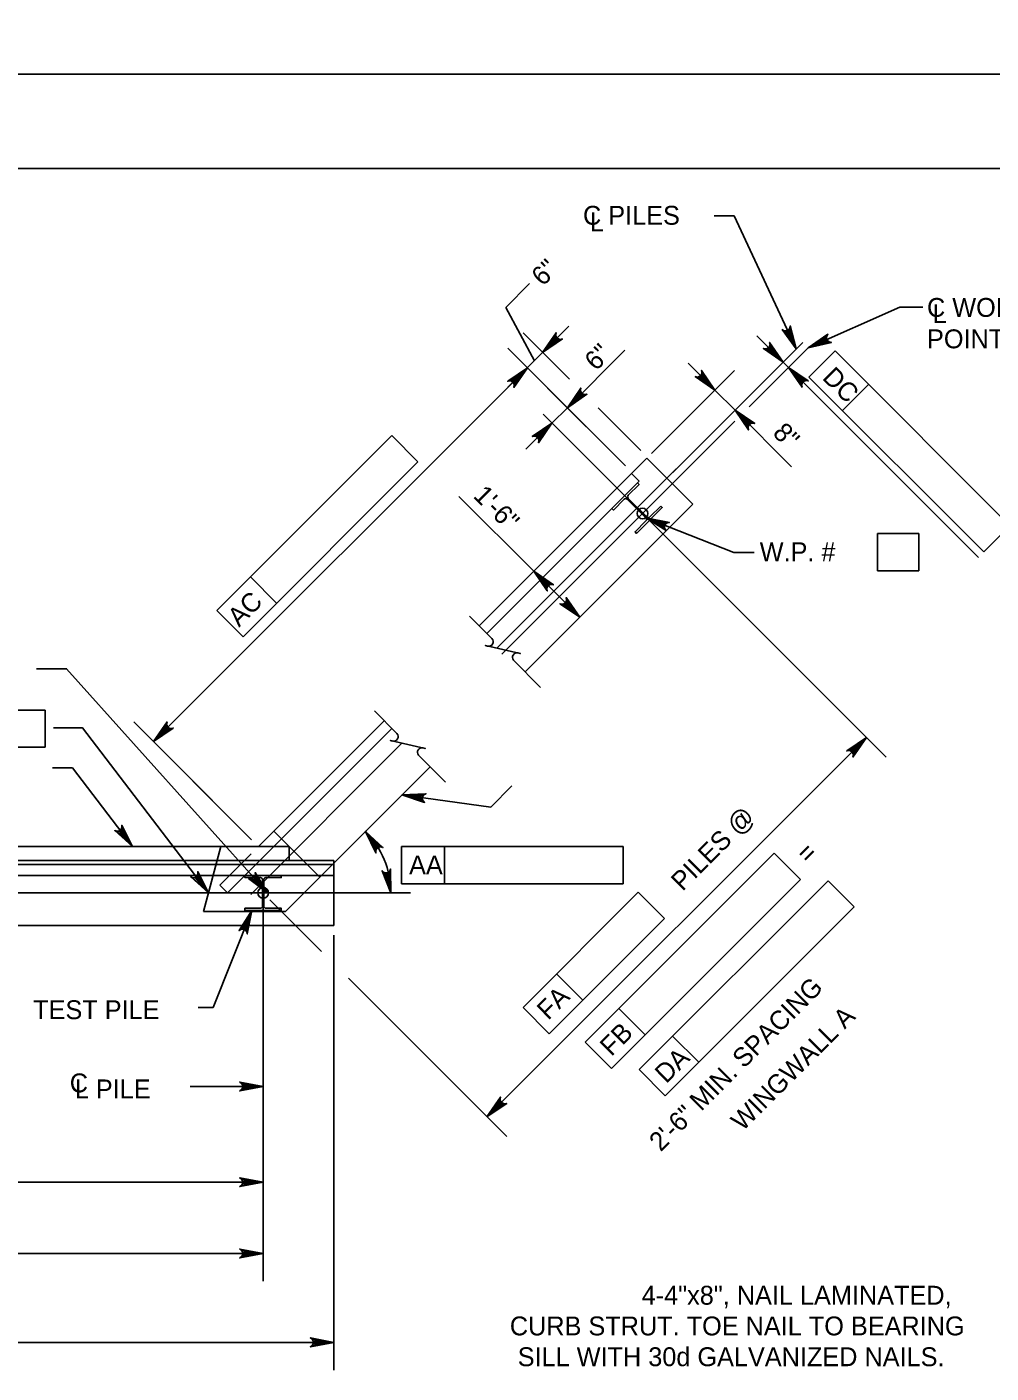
# Model space of a CAD drawing. Extents: x 638304 to 640306, y 296653 to 298435.
# Drawn here: x 639693.3 to 639846.4, y 297041.2 to 297255 of the extents above; entities that cross this region are included whole.
import ezdxf

# ---------------------------------------------------------------- set-up
doc = ezdxf.new("R2010")
doc.units = 0
for name, color, linetype in [('2', 7, 'Continuous'), ('3', 7, 'Continuous'), ('Level 2', 7, 'Continuous'), ('Level 3', 7, 'Continuous'), ('Level 4', 7, 'Continuous'), ('Level 5', 7, 'Continuous'), ('Level 52', 7, 'Continuous'), ('Level 8', 7, 'Continuous'), ('PLT-BNDY', 7, 'Continuous')]:
    doc.layers.add(name, color=color, linetype=linetype)

# ---------------------------------------------------------------- blocks, each defined once
blk = doc.blocks.new('HPILE')
at = {"layer": '3'}
for p, q in [((-0.12, -2.66), (-0.12, 2.66)), ((0.12, 2.66), (0.12, -2.66)), ((-3.67, -3.1), (-0.56, -3.1))]:
    blk.add_line(p, q, dxfattribs=at)
for points in [[(-0.56, 3.1), (-3.67, 3.1), (-3.67, 3.54), (3.67, 3.54), (3.67, 3.1), (0.56, 3.1)], [(0.56, -3.1), (3.67, -3.1), (3.67, -3.54), (-3.67, -3.54), (-3.67, -3.1)]]:
    blk.add_lwpolyline(points, dxfattribs=at)
for centre, start, end in [((-0.56, 2.66), 0, 90), ((0.56, 2.66), 90, 180), ((-0.56, -2.66), 270, 0), ((0.56, -2.66), 180, 270)]:
    blk.add_arc(centre, 0.438, start, end, dxfattribs=at)

msp = doc.modelspace()

# ---------------------------------------------------------------- linework, layer by layer
at = {"layer": '2'}
msp.add_line((639316.46, 297232.46), (640102.46, 297232.46), dxfattribs=at)
at = {"layer": 'Level 2'}
for p, q in [((639765.1, 297159.83), (639791.72, 297186.45)), ((639791.72, 297186.45), (639799.01, 297179.16)), ((639772.39, 297152.54), (639799.01, 297179.16)), ((639730.06, 297124.79), (639750.02, 297144.75)), ((639734.33, 297114.48), (639757.31, 297137.46)), ((639732.49, 297127.23), (639739.78, 297119.93)), ((639730.06, 297124.79), (639483.96, 297124.79)), ((639724.08, 297124.79), (639721.33, 297114.48)), ((639742.02, 297112.27), (639742.02, 297122.17)), ((639725.12, 297117.43), (639723.91, 297118.64)), ((639734.33, 297114.48), (639721.33, 297114.48)), ((639742.02, 297112.27), (639473.15, 297112.27))]:
    msp.add_line(p, q, dxfattribs=at)
at = {"layer": 'Level 3'}
for p, q in [((639766.32, 297158.62), (639790.5, 297182.81)), ((639789.29, 297184.02), (639790.5, 297182.81)), ((639725.12, 297117.43), (639751.23, 297143.54)), ((639734.93, 297124.79), (639730.06, 297124.79)), ((639734.93, 297122.58), (639734.93, 297124.79)), ((639742.02, 297122.58), (639473.15, 297122.58)), ((639728.91, 297123.65), (639723.91, 297118.64)), ((639742.02, 297122.17), (639742.02, 297122.58)), ((639473.15, 297121.93), (639742.02, 297121.93)), ((639473.15, 297120.21), (639742.02, 297120.21))]:
    msp.add_line(p, q, dxfattribs=at)
at = {"layer": 'Level 4'}
for p, q in [((639805.61, 297224.94), (639802.4, 297224.94)), ((639769.31, 297210.41), (639773.1, 297214.2)), ((639773.87, 297201.94), (639769.31, 297210.41)), ((639831.91, 297210.43), (639835.53, 297210.43)), ((639779.44, 297199), (639772.06, 297206.38)), ((639775.18, 297203.26), (639779.35, 297207.43)), ((639813.36, 297201.74), (639809.19, 297205.9)), ((639788.34, 297185.24), (639769.63, 297203.95)), ((639779.1, 297194.48), (639788.24, 297203.62)), ((639795.83, 297184.21), (639816.49, 297204.86)), ((639807.98, 297194.62), (639817.36, 297203.99)), ((639821.61, 297203.52), (639817.44, 297199.35)), ((639821.61, 297203.52), (639849.39, 297175.74)), ((639770.32, 297198.4), (639775.18, 297203.26)), ((639802.54, 297197.28), (639798.29, 297201.54)), ((639813.36, 297201.74), (639814.23, 297200.87)), ((639713.39, 297141.47), (639772.75, 297200.83)), ((639792.48, 297187.22), (639805.67, 297200.41)), ((639814.23, 297200.87), (639844.38, 297170.72)), ((639817.44, 297199.35), (639845.23, 297171.57)), ((639770.67, 297198.75), (639768.58, 297196.66)), ((639788.34, 297185.24), (639775.97, 297197.61)), ((639805.73, 297194.1), (639802.55, 297197.28)), ((639826.94, 297198.19), (639822.78, 297194.02)), ((639775.27, 297193.45), (639802.7, 297166.02)), ((639779.1, 297194.48), (639776.66, 297192.05)), ((639790.77, 297187.67), (639783.98, 297194.47)), ((639805.73, 297194.1), (639814.71, 297185.11)), ((639776.66, 297192.05), (639772.49, 297187.88)), ((639796.7, 297183.34), (639805.69, 297192.33)), ((639723.43, 297162.28), (639751.21, 297190.06)), ((639751.21, 297190.06), (639755.38, 297185.89)), ((639727.6, 297158.11), (639755.38, 297185.89)), ((639767.92, 297156.29), (639796.4, 297184.77)), ((639768.72, 297155.35), (639797.19, 297183.83)), ((639773.77, 297168.5), (639761.88, 297180.39)), ((639849.39, 297175.74), (639845.23, 297171.57)), ((639828.35, 297168.6), (639828.35, 297174.49)), ((639828.35, 297174.49), (639834.93, 297174.49)), ((639834.93, 297168.6), (639834.93, 297174.49)), ((639774.36, 297169.1), (639776.89, 297171.63)), ((639728.76, 297167.61), (639732.93, 297163.44)), ((639781.06, 297161.21), (639773.77, 297168.5)), ((639834.93, 297168.6), (639828.35, 297168.6)), ((639802.7, 297166.02), (639829.72, 297139)), ((639781.66, 297161.8), (639784.19, 297164.33)), ((639723.43, 297162.28), (639727.6, 297158.11)), ((639655.04, 297146.46), (639696.17, 297146.46)), ((639696.17, 297146.46), (639696.17, 297140.56)), ((639728.97, 297125.88), (639710.26, 297144.59)), ((639766.34, 297081.87), (639826.59, 297142.12)), ((639696.17, 297140.56), (639655.04, 297140.56)), ((639728.82, 297117.19), (639752.84, 297141.21)), ((639728.97, 297125.88), (639716.61, 297138.25)), ((639752.76, 297124.79), (639787.99, 297124.79)), ((639752.76, 297118.89), (639752.76, 297124.79)), ((639759.59, 297118.89), (639759.59, 297124.79)), ((639787.99, 297124.79), (639787.99, 297118.89)), ((639781.93, 297093.74), (639811.94, 297123.75)), ((639811.94, 297123.75), (639816.11, 297119.58)), ((639787.99, 297118.89), (639752.76, 297118.89)), ((639786.1, 297089.57), (639816.11, 297119.58)), ((639790.49, 297089.36), (639820.5, 297119.37)), ((639820.5, 297119.37), (639824.66, 297115.2)), ((639754.22, 297117.43), (639459.61, 297117.43)), ((639730.79, 297115.89), (639730.79, 297055.75)), ((639731.87, 297116.34), (639740.08, 297108.13)), ((639772.06, 297099.22), (639790.37, 297117.53)), ((639790.37, 297117.53), (639794.53, 297113.36)), ((639794.66, 297085.19), (639824.66, 297115.2)), ((639776.23, 297095.05), (639794.53, 297113.36)), ((639742.02, 297110.73), (639742.02, 297041.63)), ((639744.34, 297103.87), (639769.47, 297078.75)), ((639777.4, 297104.56), (639781.57, 297100.39)), ((639722.86, 297099.22), (639720.48, 297099.22)), ((639772.06, 297099.22), (639776.23, 297095.05)), ((639787.27, 297099.08), (639791.44, 297094.91)), ((639795.82, 297094.7), (639799.99, 297090.53)), ((639781.93, 297093.74), (639786.1, 297089.57)), ((639790.49, 297089.36), (639794.66, 297085.19)), ((639730.79, 297086.68), (639719.2, 297086.68)), ((639483.23, 297071.48), (639730.79, 297071.48)), ((639611.04, 297060.17), (639730.79, 297060.17)), ((639742.02, 297046.05), (639473.15, 297046.05))]:
    msp.add_line(p, q, dxfattribs=at)
for points in [[(639815.44, 297203.81), (639805.61, 297224.94)], [(639817.36, 297203.99), (639831.91, 297210.43)], [(639775.18, 297203.26), (639777.32, 297206.38), (639777.26, 297206.04), (639777.33, 297205.76), (639777.48, 297205.55), (639777.68, 297205.41), (639777.97, 297205.33), (639778.31, 297205.4), (639775.18, 297203.26), (639777.97, 297205.33), (639777.68, 297205.41), (639775.18, 297203.26), (639777.48, 297205.55), (639777.33, 297205.76), (639775.18, 297203.26), (639777.26, 297206.04)], [(639815.44, 297203.81), (639813.23, 297206.89), (639813.54, 297206.71), (639813.82, 297206.68), (639814.07, 297206.75), (639814.28, 297206.89), (639814.44, 297207.13), (639814.5, 297207.48), (639815.44, 297203.81), (639814.44, 297207.13), (639814.28, 297206.89), (639815.44, 297203.81), (639814.07, 297206.75), (639813.82, 297206.68), (639815.44, 297203.81), (639813.54, 297206.71)], [(639817.36, 297203.99), (639820.48, 297206.14), (639820.3, 297205.84), (639820.26, 297205.55), (639820.32, 297205.31), (639820.46, 297205.09), (639820.7, 297204.93), (639821.04, 297204.86), (639817.36, 297203.99), (639820.7, 297204.93), (639820.46, 297205.09), (639817.36, 297203.99), (639820.32, 297205.31), (639820.26, 297205.55), (639817.36, 297203.99), (639820.3, 297205.84)], [(639813.36, 297201.74), (639810.24, 297203.87), (639810.58, 297203.81), (639810.86, 297203.88), (639811.07, 297204.03), (639811.22, 297204.23), (639811.29, 297204.52), (639811.23, 297204.86), (639813.36, 297201.74), (639811.29, 297204.52), (639811.22, 297204.23), (639813.36, 297201.74), (639811.07, 297204.03), (639810.86, 297203.88), (639813.36, 297201.74), (639810.58, 297203.81)], [(639772.75, 297200.83), (639770.61, 297197.7), (639770.68, 297198.05), (639770.6, 297198.33), (639770.46, 297198.54), (639770.25, 297198.68), (639769.97, 297198.75), (639769.63, 297198.69), (639772.75, 297200.83), (639769.97, 297198.75), (639770.25, 297198.68), (639772.75, 297200.83), (639770.46, 297198.54), (639770.6, 297198.33), (639772.75, 297200.83), (639770.68, 297198.05)], [(639802.54, 297197.28), (639799.42, 297199.42), (639799.76, 297199.35), (639800.04, 297199.43), (639800.25, 297199.57), (639800.4, 297199.78), (639800.47, 297200.06), (639800.41, 297200.4), (639802.54, 297197.28), (639800.47, 297200.06), (639800.4, 297199.78), (639802.54, 297197.28), (639800.25, 297199.57), (639800.04, 297199.43), (639802.54, 297197.28), (639799.76, 297199.35)], [(639814.23, 297200.87), (639817.36, 297198.73), (639817.01, 297198.79), (639816.73, 297198.72), (639816.52, 297198.57), (639816.38, 297198.37), (639816.31, 297198.09), (639816.37, 297197.74), (639814.23, 297200.87), (639816.31, 297198.09), (639816.38, 297198.37), (639814.23, 297200.87), (639816.52, 297198.57), (639816.73, 297198.72), (639814.23, 297200.87), (639817.01, 297198.79)], [(639779.1, 297194.48), (639781.24, 297197.61), (639781.17, 297197.27), (639781.25, 297196.98), (639781.39, 297196.78), (639781.6, 297196.63), (639781.88, 297196.56), (639782.22, 297196.62), (639779.1, 297194.48), (639781.88, 297196.56), (639781.6, 297196.63), (639779.1, 297194.48), (639781.39, 297196.78), (639781.25, 297196.98), (639779.1, 297194.48), (639781.17, 297197.27)], [(639805.73, 297194.1), (639808.85, 297191.96), (639808.51, 297192.02), (639808.23, 297191.95), (639808.02, 297191.81), (639807.88, 297191.6), (639807.8, 297191.32), (639807.87, 297190.97), (639805.73, 297194.1), (639807.8, 297191.32), (639807.88, 297191.6), (639805.73, 297194.1), (639808.02, 297191.81), (639808.23, 297191.95), (639805.73, 297194.1), (639808.51, 297192.02)], [(639776.66, 297192.05), (639774.53, 297188.93), (639774.59, 297189.27), (639774.52, 297189.55), (639774.37, 297189.76), (639774.17, 297189.9), (639773.88, 297189.98), (639773.54, 297189.91), (639776.66, 297192.05), (639773.88, 297189.98), (639774.17, 297189.9), (639776.66, 297192.05), (639774.37, 297189.76), (639774.52, 297189.55), (639776.66, 297192.05), (639774.59, 297189.27)], [(639791.58, 297177), (639805.55, 297171.49), (639808.77, 297171.49)], [(639773.77, 297168.5), (639776.89, 297166.36), (639776.55, 297166.43), (639776.27, 297166.35), (639776.06, 297166.21), (639775.91, 297166), (639775.84, 297165.72), (639775.9, 297165.38), (639773.77, 297168.5), (639775.84, 297165.72), (639775.91, 297166), (639773.77, 297168.5), (639776.06, 297166.21), (639776.27, 297166.35), (639773.77, 297168.5), (639776.55, 297166.43)], [(639781.06, 297161.21), (639777.93, 297163.34), (639778.28, 297163.28), (639778.56, 297163.35), (639778.76, 297163.5), (639778.91, 297163.71), (639778.98, 297163.99), (639778.92, 297164.33), (639781.06, 297161.21), (639778.98, 297163.99), (639778.91, 297163.71), (639781.06, 297161.21), (639778.76, 297163.5), (639778.56, 297163.35), (639781.06, 297161.21), (639778.28, 297163.28)], [(639731.49, 297117.43), (639699.58, 297153.04), (639694.82, 297153.04)], [(639713.39, 297141.47), (639715.53, 297144.59), (639715.46, 297144.25), (639715.54, 297143.96), (639715.68, 297143.76), (639715.89, 297143.61), (639716.17, 297143.54), (639716.51, 297143.6), (639713.39, 297141.47), (639716.17, 297143.54), (639715.89, 297143.61), (639713.39, 297141.47), (639715.68, 297143.76), (639715.54, 297143.96), (639713.39, 297141.47), (639715.46, 297144.25)], [(639722.11, 297117.43), (639702.13, 297143.62), (639697.52, 297143.62)], [(639826.59, 297142.12), (639824.46, 297139), (639824.52, 297139.34), (639824.45, 297139.62), (639824.3, 297139.83), (639824.09, 297139.97), (639823.81, 297140.05), (639823.47, 297139.98), (639826.59, 297142.12), (639823.81, 297140.05), (639824.09, 297139.97), (639826.59, 297142.12), (639824.3, 297139.83), (639824.45, 297139.62), (639826.59, 297142.12), (639824.52, 297139.34)], [(639710.05, 297124.79), (639700.5, 297137.31), (639697.33, 297137.31)], [(639752.84, 297132.99), (639766.96, 297131.06), (639770.31, 297134.41)], [(639747.04, 297127.19), (639749.82, 297124.62), (639749.49, 297124.73), (639749.21, 297124.71), (639748.98, 297124.59), (639748.81, 297124.41), (639748.7, 297124.14), (639748.71, 297123.79), (639747.04, 297127.19), (639748.7, 297124.14), (639748.81, 297124.41), (639747.04, 297127.19), (639748.98, 297124.59), (639749.21, 297124.71), (639747.04, 297127.19), (639749.49, 297124.73)], [(639722.11, 297117.43), (639719.3, 297119.96), (639719.63, 297119.85), (639719.92, 297119.89), (639720.15, 297120), (639720.32, 297120.19), (639720.43, 297120.46), (639720.41, 297120.81), (639722.11, 297117.43), (639720.43, 297120.46), (639720.32, 297120.19), (639722.11, 297117.43), (639720.15, 297120), (639719.92, 297119.89), (639722.11, 297117.43), (639719.63, 297119.85)], [(639731.49, 297117.43), (639728.49, 297119.73), (639728.83, 297119.65), (639729.11, 297119.71), (639729.33, 297119.84), (639729.48, 297120.04), (639729.57, 297120.32), (639729.53, 297120.66), (639731.49, 297117.43), (639729.57, 297120.32), (639729.48, 297120.04), (639731.49, 297117.43), (639729.33, 297119.84), (639729.11, 297119.71), (639731.49, 297117.43), (639728.83, 297119.65)], [(639751.08, 297117.43), (639749.67, 297120.94), (639749.92, 297120.7), (639750.19, 297120.6), (639750.44, 297120.61), (639750.68, 297120.7), (639750.9, 297120.89), (639751.04, 297121.21), (639751.08, 297117.43), (639750.9, 297120.89), (639750.68, 297120.7), (639751.08, 297117.43), (639750.44, 297120.61), (639750.19, 297120.6), (639751.08, 297117.43), (639749.92, 297120.7)], [(639729, 297114.65), (639722.86, 297099.22)], [(639729, 297114.65), (639728.27, 297110.93), (639728.19, 297111.27), (639728.01, 297111.5), (639727.8, 297111.63), (639727.55, 297111.69), (639727.26, 297111.64), (639726.97, 297111.45), (639729, 297114.65), (639727.26, 297111.64), (639727.55, 297111.69), (639729, 297114.65), (639727.8, 297111.63), (639728.01, 297111.5), (639729, 297114.65), (639728.19, 297111.27)], [(639730.79, 297086.68), (639727.07, 297085.99), (639727.35, 297086.19), (639727.5, 297086.43), (639727.54, 297086.68), (639727.5, 297086.93), (639727.35, 297087.18), (639727.07, 297087.38), (639730.79, 297086.68), (639727.35, 297087.18), (639727.5, 297086.93), (639730.79, 297086.68), (639727.54, 297086.68), (639727.5, 297086.43), (639730.79, 297086.68), (639727.35, 297086.19)], [(639766.34, 297081.87), (639768.48, 297085), (639768.42, 297084.65), (639768.49, 297084.37), (639768.64, 297084.16), (639768.84, 297084.02), (639769.12, 297083.95), (639769.47, 297084.01), (639766.34, 297081.87), (639769.12, 297083.95), (639768.84, 297084.02), (639766.34, 297081.87), (639768.64, 297084.16), (639768.49, 297084.37), (639766.34, 297081.87), (639768.42, 297084.65)], [(639730.79, 297071.48), (639727.07, 297070.78), (639727.35, 297070.98), (639727.5, 297071.23), (639727.54, 297071.48), (639727.5, 297071.73), (639727.35, 297071.98), (639727.07, 297072.18), (639730.79, 297071.48), (639727.35, 297071.98), (639727.5, 297071.73), (639730.79, 297071.48), (639727.54, 297071.48), (639727.5, 297071.23), (639730.79, 297071.48), (639727.35, 297070.98)], [(639730.79, 297060.17), (639727.07, 297059.47), (639727.35, 297059.67), (639727.5, 297059.92), (639727.54, 297060.17), (639727.5, 297060.42), (639727.35, 297060.67), (639727.07, 297060.87), (639730.79, 297060.17), (639727.35, 297060.67), (639727.5, 297060.42), (639730.79, 297060.17), (639727.54, 297060.17), (639727.5, 297059.92), (639730.79, 297060.17), (639727.35, 297059.67)], [(639742.02, 297046.05), (639738.3, 297045.35), (639738.59, 297045.55), (639738.73, 297045.8), (639738.78, 297046.05), (639738.73, 297046.3), (639738.59, 297046.55), (639738.3, 297046.75), (639742.02, 297046.05), (639738.59, 297046.55), (639738.73, 297046.3), (639742.02, 297046.05), (639738.78, 297046.05), (639738.73, 297045.8), (639742.02, 297046.05), (639738.59, 297045.55)]]:
    msp.add_lwpolyline(points, dxfattribs=at)
for points in [[(639776.92, 297205.69), (639777.61, 297205), (639775.18, 297203.26)], [(639815.44, 297203.81), (639814.42, 297206.58), (639813.97, 297206.38)], [(639811.63, 297204.17), (639810.93, 297203.47), (639813.36, 297201.74)], [(639817.36, 297203.99), (639820.15, 297204.96), (639819.95, 297205.41)], [(639770.32, 297199.09), (639771.01, 297198.4), (639772.75, 297200.83)], [(639800.81, 297199.71), (639800.11, 297199.02), (639802.55, 297197.28)], [(639816.66, 297199.13), (639815.97, 297198.44), (639814.23, 297200.87)], [(639780.83, 297196.92), (639781.53, 297196.22), (639779.1, 297194.48)], [(639808.16, 297192.36), (639807.46, 297191.67), (639805.73, 297194.1)], [(639774.23, 297190.32), (639774.93, 297189.62), (639776.66, 297192.05)], [(639776.2, 297166.76), (639775.5, 297166.07), (639773.77, 297168.5)], [(639779.32, 297163.64), (639778.63, 297162.94), (639781.06, 297161.21)], [(639715.13, 297143.9), (639715.82, 297143.2), (639713.39, 297141.47)], [(639824.16, 297140.39), (639824.86, 297139.69), (639826.59, 297142.12)], [(639731.49, 297117.43), (639729.71, 297119.79), (639729.34, 297119.46)], [(639729, 297114.65), (639727.68, 297112), (639728.14, 297111.82)], [(639727.84, 297086.19), (639727.84, 297087.17), (639730.79, 297086.68)], [(639768.08, 297084.3), (639768.77, 297083.61), (639766.34, 297081.87)], [(639727.84, 297071.97), (639727.84, 297070.99), (639730.79, 297071.48)], [(639727.84, 297060.66), (639727.84, 297059.68), (639730.79, 297060.17)], [(639739.07, 297046.54), (639739.07, 297045.56), (639742.02, 297046.05)]]:
    msp.add_lwpolyline(points, close=True, dxfattribs=at)
for centre in [(639791.04, 297177.68), (639730.79, 297117.43)]:
    msp.add_circle(centre, 0.849, dxfattribs=at)
msp.add_arc((639737.28, 297117.43), 13.8, 359.9984, 45.0026, dxfattribs=at)
at = {"layer": 'Level 52'}
for points in [[(639791.58, 297177), (639795.3, 297176.28), (639794.96, 297176.2), (639794.73, 297176.02), (639794.6, 297175.81), (639794.55, 297175.56), (639794.59, 297175.27), (639794.79, 297174.98), (639791.58, 297177), (639794.59, 297175.27), (639794.55, 297175.56), (639791.58, 297177), (639794.6, 297175.81), (639794.73, 297176.02), (639791.58, 297177), (639794.96, 297176.2)], [(639752.84, 297132.99), (639756.63, 297133.18), (639756.31, 297133.02), (639756.13, 297132.79), (639756.06, 297132.55), (639756.07, 297132.3), (639756.18, 297132.03), (639756.43, 297131.8), (639752.84, 297132.99), (639756.18, 297132.03), (639756.07, 297132.3), (639752.84, 297132.99), (639756.06, 297132.55), (639756.13, 297132.79), (639752.84, 297132.99), (639756.31, 297133.02)], [(639710.05, 297124.79), (639707.23, 297127.33), (639707.57, 297127.22), (639707.85, 297127.26), (639708.08, 297127.37), (639708.25, 297127.56), (639708.36, 297127.83), (639708.34, 297128.18), (639710.05, 297124.79), (639708.36, 297127.83), (639708.25, 297127.56), (639710.05, 297124.79), (639708.08, 297127.37), (639707.85, 297127.26), (639710.05, 297124.79), (639707.57, 297127.22)]]:
    msp.add_lwpolyline(points, dxfattribs=at)
at = {"layer": 'Level 8'}
for p, q in [((639763.55, 297161.39), (639767.12, 297157.81)), ((639770.55, 297154.38), (639774.86, 297150.07)), ((639748.46, 297146.32), (639752.03, 297142.74)), ((639755.46, 297139.31), (639759.77, 297135))]:
    msp.add_line(p, q, dxfattribs=at)
for points in [[(639766.44, 297156.62), (639766.1, 297156.7), (639771.63, 297155.44), (639771.26, 297155.53)], [(639751.35, 297141.55), (639751.01, 297141.63), (639756.54, 297140.37), (639756.16, 297140.45)]]:
    msp.add_lwpolyline(points, dxfattribs=at)
for centre, start, end in [((639766.62, 297157.31), 255, 45), ((639771.1, 297154.84), 77.1328, 219.6714), ((639751.53, 297142.24), 255, 45), ((639756.01, 297139.76), 77.1328, 219.6714)]:
    msp.add_arc(centre, 0.709, start, end, dxfattribs=at)
at = {"layer": 'PLT-BNDY'}
for points in [[(639276.46, 297841.46), (640117.46, 297841.46), (640117.46, 297247.46), (639276.46, 297247.46)], [(639276.46, 297247.46), (640117.46, 297247.46), (640117.46, 296653.46), (639276.46, 296653.46)]]:
    msp.add_lwpolyline(points, close=True, dxfattribs=at)

# ---------------------------------------------------------------- block references
at = {"layer": 'Level 3', "xscale": 0.7859001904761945, "yscale": -0.7859001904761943, "rotation": -134.9999999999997}
msp.add_blockref('HPILE', (639790.17, 297178.54), dxfattribs=at)
at = {"layer": 'Level 3', "xscale": 0.7859001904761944, "yscale": 0.7859001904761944}
msp.add_blockref('HPILE', (639730.79, 297117.43), dxfattribs=at)

# ---------------------------------------------------------------- texts
at = {"layer": 'Level 4'}
for s, p in [('C PILES', (639781.59, 297223.54)), ('L', (639782.69, 297222.5)), ('C WORKING', (639836.22, 297208.91)), ('L', (639837.12, 297207.92)), ('POINTS', (639836.22, 297203.92)), ('W.P. #', (639809.65, 297170.11)), ('AA', (639753.97, 297120.37)), ('TEST PILE', (639694.27, 297097.38)), ('C', (639700.08, 297085.76)), ('L PILE', (639700.88, 297084.8))]:
    msp.add_text(s, height=3, dxfattribs=at).set_placement(p)
for s, height, rotation, p in [('DC', 3, 315, (639819.44, 297199.12)), ('8"', 3, 315, (639811.56, 297190.29)), ('AC', 3, 45, (639726.97, 297159.53)), ('PILES @', 3, 44.9382, (639797.39, 297117.58)), ('=', 3, 44.9382, (639817.32, 297121.93)), ('2\'-6" MIN. SPACING', 3.0001, 45, (639793.92, 297076.23)), ('FA', 3, 44.9382, (639776.08, 297097.1)), ('WINGWALL A', 3, 45, (639806.92, 297079.46)), ('FB', 3, 44.9382, (639786.1, 297091.36)), ('DA', 3, 44.9382, (639794.81, 297087.05))]:
    msp.add_text(s, height=height, rotation=rotation, dxfattribs=at).set_placement(p)
at = {"layer": 'Level 5'}
for s, rotation, p in [('6"', 45, (639775.22, 297213.66)), ('6"', 45, (639783.66, 297200.21)), ('1\'-6"', 315, (639764, 297180.35))]:
    msp.add_text(s, height=3, rotation=rotation, dxfattribs=at).set_placement(p)
for s, p in [('4-4"x8", NAIL LAMINATED,', (639790.9, 297052.04)), ('CURB STRUT. TOE NAIL TO BEARING', (639769.97, 297047.16)), ('SILL WITH 30d GALVANIZED NAILS.', (639771.22, 297042.27))]:
    msp.add_text(s, height=3.0001, dxfattribs=at).set_placement(p)

doc.saveas('drawing.dxf')
